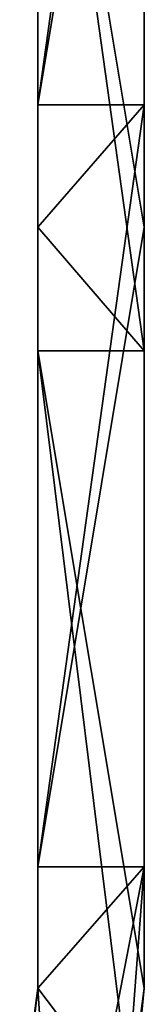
# Model space of a CAD drawing. Header units: millimetres. Extents: x -168 to 168, y -6 to 84.
# Tile 563 of 656: x 159.66 to 162, y 6.2 to 24.67. Entities that reach past the tile are written whole.
import ezdxf

# ---------------------------------------------------------------- set-up
doc = ezdxf.new("R2010")
doc.units = ezdxf.units.MM
doc.header["$LTSCALE"] = 65.185185
for name, color, linetype in [('595', 7, 'CONTINUOUS'), ('596', 7, 'CONTINUOUS'), ('597', 7, 'CONTINUOUS'), ('599', 7, 'CONTINUOUS'), ('600', 7, 'CONTINUOUS'), ('608', 7, 'CONTINUOUS')]:
    doc.layers.add(name, color=color, linetype=linetype)

msp = doc.modelspace()

# ---------------------------------------------------------------- linework, layer by layer
at = {"layer": '595', "linetype": 'CONTINUOUS'}
for points in [[(162, 32.752, 125), (160, 32.752, 125), (162, 20.779, 125), (162, 32.752, 125)], [(160, 20.779, 125), (162, 18.458, 125), (160, 32.752, 125), (160, 20.779, 125)], [(160, 32.752, 125), (162, 18.458, 125), (162, 20.779, 125), (160, 32.752, 125)], [(160, 18.458, 125), (162, 18.458, 125), (160, 20.779, 125), (160, 18.458, 125)], [(161.77, 4.163, 125), (162, 6.5, 125), (160, 18.458, 125), (161.77, 4.163, 125)], [(160, 18.458, 125), (162, 6.5, 125), (162, 18.458, 125), (160, 18.458, 125)], [(160, 6.5, 125), (161.77, 4.163, 125), (160, 18.458, 125), (160, 6.5, 125)], [(159.723, 4.164, 125), (161.77, 4.163, 125), (160, 6.5, 125), (159.723, 4.164, 125)]]:
    msp.add_3dface(points, dxfattribs=at)
at = {"layer": '596', "linetype": 'CONTINUOUS'}
for points in [[(162, 6.5, -125), (161.699, 3.83, -117.979), (161.591, 3.394, -125), (162, 6.5, -125)], [(162, 6.5, -17.923), (161.699, 3.83, -17.923), (162, 6.5, -27.778), (162, 6.5, -17.923)], [(162, 6.5, -60.804), (161.699, 3.83, -46.511), (161.699, 3.83, -60.804), (162, 6.5, -60.804)], [(162, 6.5, -13.889), (161.699, 3.83, -3.629), (162, 6.5, -17.923), (162, 6.5, -13.889)], [(162, 6.5, -17.923), (161.699, 3.83, -3.629), (161.699, 3.83, -17.923), (162, 6.5, -17.923)], [(162, 6.5, -69.444), (161.699, 3.83, -60.804), (162, 6.5, -75.098), (162, 6.5, -69.444)], [(162, 6.5, -60.804), (161.699, 3.83, -60.804), (162, 6.5, -69.444), (162, 6.5, -60.804)], [(162, 6.5, -32.217), (161.699, 3.83, -32.217), (162, 6.5, -41.667), (162, 6.5, -32.217)], [(162, 6.5, -41.667), (161.699, 3.83, -32.217), (162, 6.5, -46.511), (162, 6.5, -41.667)], [(162, 6.5, -46.511), (161.699, 3.83, -32.217), (161.699, 3.83, -46.511), (162, 6.5, -46.511)], [(162, 6.5, -27.778), (161.699, 3.83, -17.923), (162, 6.5, -32.217), (162, 6.5, -27.778)], [(162, 6.5, -32.217), (161.699, 3.83, -17.923), (161.699, 3.83, -32.217), (162, 6.5, -32.217)], [(162, 6.5, -55.556), (161.699, 3.83, -46.511), (162, 6.5, -60.804), (162, 6.5, -55.556)], [(162, 6.5, -46.511), (161.699, 3.83, -46.511), (162, 6.5, -55.556), (162, 6.5, -46.511)], [(162, 6.5, -111.111), (161.699, 3.83, -103.686), (162, 6.5, -117.979), (162, 6.5, -111.111)], [(162, 6.5, -117.979), (161.699, 3.83, -103.686), (161.699, 3.83, -117.979), (162, 6.5, -117.979)], [(162, 6.5, -103.686), (161.699, 3.83, -103.686), (162, 6.5, -111.111), (162, 6.5, -103.686)], [(162, 6.5, -103.686), (161.699, 3.83, -89.392), (161.699, 3.83, -103.686), (162, 6.5, -103.686)], [(162, 6.5, -97.222), (161.699, 3.83, -89.392), (162, 6.5, -103.686), (162, 6.5, -97.222)], [(162, 6.5, -89.392), (161.699, 3.83, -89.392), (162, 6.5, -97.222), (162, 6.5, -89.392)], [(162, 6.5, -75.098), (161.699, 3.83, -75.098), (162, 6.5, -83.333), (162, 6.5, -75.098)], [(162, 6.5, -75.098), (161.699, 3.83, -60.804), (161.699, 3.83, -75.098), (162, 6.5, -75.098)], [(162, 6.5, -117.979), (161.699, 3.83, -117.979), (162, 6.5, -125), (162, 6.5, -117.979)], [(162, 6.5, -89.392), (161.699, 3.83, -75.098), (161.699, 3.83, -89.392), (162, 6.5, -89.392)], [(162, 6.5, -83.333), (161.699, 3.83, -75.098), (162, 6.5, -89.392), (162, 6.5, -83.333)], [(162, 6.5, 82.133), (161.699, 3.83, 96.427), (161.699, 3.83, 82.133), (162, 6.5, 82.133)], [(162, 6.5, 83.333), (161.699, 3.83, 96.427), (162, 6.5, 82.133), (162, 6.5, 83.333)], [(162, 6.5, 96.427), (161.699, 3.83, 96.427), (162, 6.5, 83.333), (162, 6.5, 96.427)], [(162, 6.5, 82.133), (161.699, 3.83, 82.133), (162, 6.5, 69.444), (162, 6.5, 82.133)], [(162, 6.5, 55.556), (161.699, 3.83, 67.839), (162, 6.5, 53.546), (162, 6.5, 55.556)], [(162, 6.5, 67.839), (161.699, 3.83, 67.839), (162, 6.5, 55.556), (162, 6.5, 67.839)], [(162, 6.5, 67.839), (161.699, 3.83, 82.133), (161.699, 3.83, 67.839), (162, 6.5, 67.839)], [(162, 6.5, 69.444), (161.699, 3.83, 82.133), (162, 6.5, 67.839), (162, 6.5, 69.444)], [(162, 6.5, 110.721), (161.77, 4.163, 125), (161.699, 3.83, 110.721), (162, 6.5, 110.721)], [(162, 6.5, 96.427), (161.699, 3.83, 110.721), (161.699, 3.83, 96.427), (162, 6.5, 96.427)], [(162, 6.5, 97.222), (161.699, 3.83, 110.721), (162, 6.5, 96.427), (162, 6.5, 97.222)], [(162, 6.5, 110.721), (161.699, 3.83, 110.721), (162, 6.5, 97.222), (162, 6.5, 110.721)], [(162, 6.5, 53.546), (161.699, 3.83, 67.839), (161.699, 3.83, 53.546), (162, 6.5, 53.546)], [(162, 6.5, 10.664), (161.699, 3.83, 24.958), (161.699, 3.83, 10.664), (162, 6.5, 10.664)], [(162, 6.5, 13.889), (161.699, 3.83, 24.958), (162, 6.5, 10.664), (162, 6.5, 13.889)], [(162, 6.5, 24.958), (161.699, 3.83, 24.958), (162, 6.5, 13.889), (162, 6.5, 24.958)], [(162, 6.5, -3.629), (161.699, 3.83, -3.629), (162, 6.5, -13.889), (162, 6.5, -3.629)], [(162, 6.5, -3.629), (161.699, 3.83, 10.664), (161.699, 3.83, -3.629), (162, 6.5, -3.629)], [(162, 6.5), (161.699, 3.83, 10.664), (162, 6.5, -3.629), (162, 6.5)], [(162, 6.5, 10.664), (161.699, 3.83, 10.664), (162, 6.5), (162, 6.5, 10.664)], [(162, 6.5, 39.252), (161.699, 3.83, 53.546), (161.699, 3.83, 39.252), (162, 6.5, 39.252)], [(162, 6.5, 41.667), (161.699, 3.83, 53.546), (162, 6.5, 39.252), (162, 6.5, 41.667)], [(162, 6.5, 53.546), (161.699, 3.83, 53.546), (162, 6.5, 41.667), (162, 6.5, 53.546)], [(162, 6.5, 24.958), (161.699, 3.83, 39.252), (161.699, 3.83, 24.958), (162, 6.5, 24.958)], [(162, 6.5, 27.778), (161.699, 3.83, 39.252), (162, 6.5, 24.958), (162, 6.5, 27.778)], [(162, 6.5, 39.252), (161.699, 3.83, 39.252), (162, 6.5, 27.778), (162, 6.5, 39.252)], [(162, 6.5, 111.111), (161.77, 4.163, 125), (162, 6.5, 110.721), (162, 6.5, 111.111)], [(162, 6.5, 125), (161.77, 4.163, 125), (162, 6.5, 111.111), (162, 6.5, 125)]]:
    msp.add_3dface(points, dxfattribs=at)
at = {"layer": '597', "linetype": 'CONTINUOUS'}
for points in [[(162, 20.779, -97.222), (162, 20.779, -111.111), (162, 35.073, -97.222), (162, 20.779, -97.222)], [(162, 35.073, -69.444), (162, 20.779, -83.333), (162, 35.073, -83.333), (162, 35.073, -69.444)], [(162, 20.779, -83.333), (162, 20.779, -97.222), (162, 35.073, -83.333), (162, 20.779, -83.333)], [(162, 35.073, -55.556), (162, 20.779, -69.444), (162, 35.073, -69.444), (162, 35.073, -55.556)], [(162, 20.779, -69.444), (162, 20.779, -83.333), (162, 35.073, -69.444), (162, 20.779, -69.444)], [(162, 35.073, -41.667), (162, 20.779, -55.556), (162, 35.073, -55.556), (162, 35.073, -41.667)], [(162, 20.779, -55.556), (162, 20.779, -69.444), (162, 35.073, -55.556), (162, 20.779, -55.556)], [(162, 35.073, -27.778), (162, 20.779, -41.667), (162, 35.073, -41.667), (162, 35.073, -27.778)], [(162, 20.779, -41.667), (162, 20.779, -55.556), (162, 35.073, -41.667), (162, 20.779, -41.667)], [(162, 35.073, -13.889), (162, 20.779, -27.778), (162, 35.073, -27.778), (162, 35.073, -13.889)], [(162, 20.779, -27.778), (162, 20.779, -41.667), (162, 35.073, -27.778), (162, 20.779, -27.778)], [(162, 35.073), (162, 20.779, -13.889), (162, 35.073, -13.889), (162, 35.073)], [(162, 20.779, 97.222), (162, 20.779, 83.333), (162, 35.073, 97.222), (162, 20.779, 97.222)], [(162, 35.073, 111.111), (162, 20.779, 97.222), (162, 35.073, 97.222), (162, 35.073, 111.111)], [(162, 20.779, 83.333), (162, 20.779, 69.444), (162, 35.073, 83.333), (162, 20.779, 83.333)], [(162, 35.073, 97.222), (162, 20.779, 83.333), (162, 35.073, 83.333), (162, 35.073, 97.222)], [(162, 20.779, 69.444), (162, 20.779, 55.556), (162, 35.073, 69.444), (162, 20.779, 69.444)], [(162, 35.073, 83.333), (162, 20.779, 69.444), (162, 35.073, 69.444), (162, 35.073, 83.333)], [(162, 20.779, 55.556), (162, 20.779, 41.667), (162, 35.073, 55.556), (162, 20.779, 55.556)], [(162, 35.073, 69.444), (162, 20.779, 55.556), (162, 35.073, 55.556), (162, 35.073, 69.444)], [(162, 20.779, 41.667), (162, 20.779, 27.778), (162, 35.073, 41.667), (162, 20.779, 41.667)], [(162, 35.073, 55.556), (162, 20.779, 41.667), (162, 35.073, 41.667), (162, 35.073, 55.556)], [(162, 20.779, 27.778), (162, 20.779, 13.889), (162, 35.073, 27.778), (162, 20.779, 27.778)], [(162, 35.073, 41.667), (162, 20.779, 27.778), (162, 35.073, 27.778), (162, 35.073, 41.667)], [(162, 20.779, 13.889), (162, 20.779), (162, 35.073, 13.889), (162, 20.779, 13.889)], [(162, 35.073, 27.778), (162, 20.779, 13.889), (162, 35.073, 13.889), (162, 35.073, 27.778)], [(162, 20.779), (162, 20.779, -13.889), (162, 35.073), (162, 20.779)], [(162, 35.073, 13.889), (162, 20.779), (162, 35.073), (162, 35.073, 13.889)], [(162, 20.779, -13.889), (162, 20.779, -27.778), (162, 35.073, -13.889), (162, 20.779, -13.889)], [(162, 35.073, -83.333), (162, 20.779, -97.222), (162, 35.073, -97.222), (162, 35.073, -83.333)], [(162, 20.779, -111.111), (162, 20.779, -125), (162, 35.073, -111.111), (162, 20.779, -111.111)], [(162, 35.073, -97.222), (162, 20.779, -111.111), (162, 35.073, -111.111), (162, 35.073, -97.222)], [(162, 35.073, -111.111), (162, 20.779, -125), (162, 23.073, -125), (162, 35.073, -111.111)], [(162, 20.779, 111.111), (162, 20.779, 97.222), (162, 35.073, 111.111), (162, 20.779, 111.111)], [(162, 35.073, 125), (162, 32.752, 125), (162, 20.779, 111.111), (162, 35.073, 125)], [(162, 35.073, 125), (162, 20.779, 111.111), (162, 35.073, 111.111), (162, 35.073, 125)], [(162, 35.073, -125), (162, 35.073, -111.111), (162, 23.073, -125), (162, 35.073, -125)], [(162, 32.752, 125), (162, 20.779, 125), (162, 20.779, 111.111), (162, 32.752, 125)], [(162, 20.779, -125), (162, 20.779, -111.111), (162, 8.779, -125), (162, 20.779, -125)], [(162, 6.5, 55.556), (162, 6.5, 53.546), (162, 20.779, 55.556), (162, 6.5, 55.556)], [(162, 20.779, 69.444), (162, 6.5, 55.556), (162, 20.779, 55.556), (162, 20.779, 69.444)], [(162, 6.5, 53.546), (162, 6.5, 41.667), (162, 20.779, 55.556), (162, 6.5, 53.546)], [(162, 6.5, 41.667), (162, 6.5, 39.252), (162, 20.779, 41.667), (162, 6.5, 41.667)], [(162, 20.779, 55.556), (162, 6.5, 41.667), (162, 20.779, 41.667), (162, 20.779, 55.556)], [(162, 6.5, 39.252), (162, 6.5, 27.778), (162, 20.779, 41.667), (162, 6.5, 39.252)], [(162, 6.5, 27.778), (162, 6.5, 24.958), (162, 20.779, 27.778), (162, 6.5, 27.778)], [(162, 20.779, 41.667), (162, 6.5, 27.778), (162, 20.779, 27.778), (162, 20.779, 41.667)], [(162, 6.5, 24.958), (162, 6.5, 13.889), (162, 20.779, 27.778), (162, 6.5, 24.958)], [(162, 6.5, 13.889), (162, 6.5, 10.664), (162, 20.779, 13.889), (162, 6.5, 13.889)], [(162, 20.779, 27.778), (162, 6.5, 13.889), (162, 20.779, 13.889), (162, 20.779, 27.778)], [(162, 6.5, 10.664), (162, 6.5), (162, 20.779, 13.889), (162, 6.5, 10.664)], [(162, 6.5), (162, 6.5, -3.629), (162, 20.779), (162, 6.5)], [(162, 20.779, 13.889), (162, 6.5), (162, 20.779), (162, 20.779, 13.889)], [(162, 6.5, -3.629), (162, 6.5, -13.889), (162, 20.779), (162, 6.5, -3.629)], [(162, 6.5, -13.889), (162, 6.5, -17.923), (162, 20.779, -13.889), (162, 6.5, -13.889)], [(162, 20.779), (162, 6.5, -13.889), (162, 20.779, -13.889), (162, 20.779)], [(162, 20.779, 125), (162, 6.5, 111.111), (162, 20.779, 111.111), (162, 20.779, 125)], [(162, 6.5, 111.111), (162, 6.5, 110.721), (162, 20.779, 111.111), (162, 6.5, 111.111)], [(162, 6.5, 110.721), (162, 6.5, 97.222), (162, 20.779, 111.111), (162, 6.5, 110.721)], [(162, 6.5, 97.222), (162, 6.5, 96.427), (162, 20.779, 97.222), (162, 6.5, 97.222)], [(162, 20.779, 111.111), (162, 6.5, 97.222), (162, 20.779, 97.222), (162, 20.779, 111.111)], [(162, 6.5, 96.427), (162, 6.5, 83.333), (162, 20.779, 97.222), (162, 6.5, 96.427)], [(162, 6.5, 83.333), (162, 6.5, 82.133), (162, 20.779, 83.333), (162, 6.5, 83.333)], [(162, 20.779, 97.222), (162, 6.5, 83.333), (162, 20.779, 83.333), (162, 20.779, 97.222)], [(162, 6.5, 82.133), (162, 6.5, 69.444), (162, 20.779, 83.333), (162, 6.5, 82.133)], [(162, 6.5, 69.444), (162, 6.5, 67.839), (162, 20.779, 69.444), (162, 6.5, 69.444)], [(162, 20.779, 83.333), (162, 6.5, 69.444), (162, 20.779, 69.444), (162, 20.779, 83.333)], [(162, 6.5, 67.839), (162, 6.5, 55.556), (162, 20.779, 69.444), (162, 6.5, 67.839)], [(162, 6.5, -17.923), (162, 6.5, -27.778), (162, 20.779, -13.889), (162, 6.5, -17.923)], [(162, 6.5, -103.686), (162, 6.5, -111.111), (162, 20.779, -97.222), (162, 6.5, -103.686)], [(162, 6.5, -111.111), (162, 6.5, -117.979), (162, 20.779, -111.111), (162, 6.5, -111.111)], [(162, 20.779, -97.222), (162, 6.5, -111.111), (162, 20.779, -111.111), (162, 20.779, -97.222)], [(162, 6.5, -117.979), (162, 6.5, -125), (162, 20.779, -111.111), (162, 6.5, -117.979)], [(162, 20.779, -111.111), (162, 6.5, -125), (162, 8.779, -125), (162, 20.779, -111.111)], [(162, 6.5, -27.778), (162, 6.5, -32.217), (162, 20.779, -27.778), (162, 6.5, -27.778)], [(162, 20.779, -13.889), (162, 6.5, -27.778), (162, 20.779, -27.778), (162, 20.779, -13.889)], [(162, 6.5, -32.217), (162, 6.5, -41.667), (162, 20.779, -27.778), (162, 6.5, -32.217)], [(162, 6.5, -41.667), (162, 6.5, -46.511), (162, 20.779, -41.667), (162, 6.5, -41.667)], [(162, 20.779, -27.778), (162, 6.5, -41.667), (162, 20.779, -41.667), (162, 20.779, -27.778)], [(162, 6.5, -46.511), (162, 6.5, -55.556), (162, 20.779, -41.667), (162, 6.5, -46.511)], [(162, 6.5, -55.556), (162, 6.5, -60.804), (162, 20.779, -55.556), (162, 6.5, -55.556)], [(162, 20.779, -41.667), (162, 6.5, -55.556), (162, 20.779, -55.556), (162, 20.779, -41.667)], [(162, 6.5, -60.804), (162, 6.5, -69.444), (162, 20.779, -55.556), (162, 6.5, -60.804)], [(162, 6.5, -69.444), (162, 6.5, -75.098), (162, 20.779, -69.444), (162, 6.5, -69.444)], [(162, 20.779, -55.556), (162, 6.5, -69.444), (162, 20.779, -69.444), (162, 20.779, -55.556)], [(162, 6.5, -75.098), (162, 6.5, -83.333), (162, 20.779, -69.444), (162, 6.5, -75.098)], [(162, 6.5, -83.333), (162, 6.5, -89.392), (162, 20.779, -83.333), (162, 6.5, -83.333)], [(162, 20.779, -69.444), (162, 6.5, -83.333), (162, 20.779, -83.333), (162, 20.779, -69.444)], [(162, 6.5, -89.392), (162, 6.5, -97.222), (162, 20.779, -83.333), (162, 6.5, -89.392)], [(162, 6.5, -97.222), (162, 6.5, -103.686), (162, 20.779, -97.222), (162, 6.5, -97.222)], [(162, 20.779, -83.333), (162, 6.5, -97.222), (162, 20.779, -97.222), (162, 20.779, -83.333)], [(162, 20.779, 125), (162, 18.458, 125), (162, 6.5, 111.111), (162, 20.779, 125)], [(162, 18.458, 125), (162, 6.5, 125), (162, 6.5, 111.111), (162, 18.458, 125)]]:
    msp.add_3dface(points, dxfattribs=at)
at = {"layer": '599', "linetype": 'CONTINUOUS'}
for points in [[(160, 20.779, 55.556), (160, 20.779, 69.444), (160, 35.073, 55.556), (160, 20.779, 55.556)], [(160, 35.073, 41.667), (160, 20.779, 55.556), (160, 35.073, 55.556), (160, 35.073, 41.667)], [(160, 20.779, 69.444), (160, 20.779, 83.333), (160, 35.073, 69.444), (160, 20.779, 69.444)], [(160, 35.073, 55.556), (160, 20.779, 69.444), (160, 35.073, 69.444), (160, 35.073, 55.556)], [(160, 20.779, 83.333), (160, 20.779, 97.222), (160, 35.073, 83.333), (160, 20.779, 83.333)], [(160, 35.073), (160, 20.779, 13.889), (160, 35.073, 13.889), (160, 35.073)], [(160, 20.779, 27.778), (160, 20.779, 41.667), (160, 35.073, 27.778), (160, 20.779, 27.778)], [(160, 35.073, 13.889), (160, 20.779, 27.778), (160, 35.073, 27.778), (160, 35.073, 13.889)], [(160, 20.779, 41.667), (160, 20.779, 55.556), (160, 35.073, 41.667), (160, 20.779, 41.667)], [(160, 35.073, 27.778), (160, 20.779, 41.667), (160, 35.073, 41.667), (160, 35.073, 27.778)], [(160, 35.073, 69.444), (160, 20.779, 83.333), (160, 35.073, 83.333), (160, 35.073, 69.444)], [(160, 20.779, 97.222), (160, 20.779, 111.111), (160, 35.073, 97.222), (160, 20.779, 97.222)], [(160, 35.073, 83.333), (160, 20.779, 97.222), (160, 35.073, 97.222), (160, 35.073, 83.333)], [(160, 35.073, 97.222), (160, 20.779, 111.111), (160, 35.073, 111.111), (160, 35.073, 97.222)], [(160, 23.073, -125), (160, 20.779, -111.111), (160, 35.073, -125), (160, 23.073, -125)], [(160, 35.073, -125), (160, 20.779, -111.111), (160, 35.073, -111.111), (160, 35.073, -125)], [(160, 20.779, -97.222), (160, 20.779, -83.333), (160, 35.073, -97.222), (160, 20.779, -97.222)], [(160, 35.073, -111.111), (160, 20.779, -97.222), (160, 35.073, -97.222), (160, 35.073, -111.111)], [(160, 20.779, -83.333), (160, 20.779, -69.444), (160, 35.073, -83.333), (160, 20.779, -83.333)], [(160, 35.073, -97.222), (160, 20.779, -83.333), (160, 35.073, -83.333), (160, 35.073, -97.222)], [(160, 20.779, -111.111), (160, 20.779, -97.222), (160, 35.073, -111.111), (160, 20.779, -111.111)], [(160, 35.073, -41.667), (160, 20.779, -27.778), (160, 35.073, -27.778), (160, 35.073, -41.667)], [(160, 20.779, -13.889), (160, 20.779), (160, 35.073, -13.889), (160, 20.779, -13.889)], [(160, 35.073, -27.778), (160, 20.779, -13.889), (160, 35.073, -13.889), (160, 35.073, -27.778)], [(160, 20.779), (160, 20.779, 13.889), (160, 35.073), (160, 20.779)], [(160, 35.073, -13.889), (160, 20.779), (160, 35.073), (160, 35.073, -13.889)], [(160, 20.779, 13.889), (160, 20.779, 27.778), (160, 35.073, 13.889), (160, 20.779, 13.889)], [(160, 20.779, -69.444), (160, 20.779, -55.556), (160, 35.073, -69.444), (160, 20.779, -69.444)], [(160, 35.073, -83.333), (160, 20.779, -69.444), (160, 35.073, -69.444), (160, 35.073, -83.333)], [(160, 20.779, -55.556), (160, 20.779, -41.667), (160, 35.073, -55.556), (160, 20.779, -55.556)], [(160, 35.073, -69.444), (160, 20.779, -55.556), (160, 35.073, -55.556), (160, 35.073, -69.444)], [(160, 20.779, -41.667), (160, 20.779, -27.778), (160, 35.073, -41.667), (160, 20.779, -41.667)], [(160, 35.073, -55.556), (160, 20.779, -41.667), (160, 35.073, -41.667), (160, 35.073, -55.556)], [(160, 20.779, -27.778), (160, 20.779, -13.889), (160, 35.073, -27.778), (160, 20.779, -27.778)], [(160, 20.779, 125), (160, 32.752, 125), (160, 35.073, 111.111), (160, 20.779, 125)], [(160, 20.779, 111.111), (160, 20.779, 125), (160, 35.073, 111.111), (160, 20.779, 111.111)], [(160, 20.779, -125), (160, 20.779, -111.111), (160, 23.073, -125), (160, 20.779, -125)], [(160, 6.5, 69.444), (160, 20.779, 55.556), (160, 6.5, 67.839), (160, 6.5, 69.444)], [(160, 6.5, 67.839), (160, 20.779, 55.556), (160, 6.5, 55.556), (160, 6.5, 67.839)], [(160, 20.779, 83.333), (160, 20.779, 69.444), (160, 6.5, 83.333), (160, 20.779, 83.333)], [(160, 6.5, 83.333), (160, 20.779, 69.444), (160, 6.5, 82.133), (160, 6.5, 83.333)], [(160, 6.5, 82.133), (160, 20.779, 69.444), (160, 6.5, 69.444), (160, 6.5, 82.133)], [(160, 20.779, 97.222), (160, 20.779, 83.333), (160, 6.5, 97.222), (160, 20.779, 97.222)], [(160, 6.5, 97.222), (160, 20.779, 83.333), (160, 6.5, 96.427), (160, 6.5, 97.222)], [(160, 6.5, 24.958), (160, 20.779, 13.889), (160, 6.5, 13.889), (160, 6.5, 24.958)], [(160, 20.779, 41.667), (160, 20.779, 27.778), (160, 6.5, 41.667), (160, 20.779, 41.667)], [(160, 6.5, 41.667), (160, 20.779, 27.778), (160, 6.5, 39.252), (160, 6.5, 41.667)], [(160, 6.5, 39.252), (160, 20.779, 27.778), (160, 6.5, 27.778), (160, 6.5, 39.252)], [(160, 20.779, 55.556), (160, 20.779, 41.667), (160, 6.5, 55.556), (160, 20.779, 55.556)], [(160, 6.5, 55.556), (160, 20.779, 41.667), (160, 6.5, 53.546), (160, 6.5, 55.556)], [(160, 6.5, 53.546), (160, 20.779, 41.667), (160, 6.5, 41.667), (160, 6.5, 53.546)], [(160, 20.779, 69.444), (160, 20.779, 55.556), (160, 6.5, 69.444), (160, 20.779, 69.444)], [(160, 6.5, 96.427), (160, 20.779, 83.333), (160, 6.5, 83.333), (160, 6.5, 96.427)], [(160, 20.779, 111.111), (160, 20.779, 97.222), (160, 6.5, 111.111), (160, 20.779, 111.111)], [(160, 6.5, 111.111), (160, 20.779, 97.222), (160, 6.5, 110.721), (160, 6.5, 111.111)], [(160, 6.5, 110.721), (160, 20.779, 97.222), (160, 6.5, 97.222), (160, 6.5, 110.721)], [(160, 6.5, 27.778), (160, 20.779, 13.889), (160, 6.5, 24.958), (160, 6.5, 27.778)], [(160, 6.5, -97.222), (160, 20.779, -111.111), (160, 6.5, -103.686), (160, 6.5, -97.222)], [(160, 6.5, -103.686), (160, 20.779, -111.111), (160, 6.5, -111.111), (160, 6.5, -103.686)], [(160, 20.779, -83.333), (160, 20.779, -97.222), (160, 6.5, -83.333), (160, 20.779, -83.333)], [(160, 6.5, -83.333), (160, 20.779, -97.222), (160, 6.5, -89.392), (160, 6.5, -83.333)], [(160, 6.5, -89.392), (160, 20.779, -97.222), (160, 6.5, -97.222), (160, 6.5, -89.392)], [(160, 18.458, 125), (160, 20.779, 125), (160, 20.779, 111.111), (160, 18.458, 125)], [(160, 20.779, -69.444), (160, 20.779, -83.333), (160, 6.5, -69.444), (160, 20.779, -69.444)], [(160, 6.5, -69.444), (160, 20.779, -83.333), (160, 6.5, -75.098), (160, 6.5, -69.444)], [(160, 6.5, -75.098), (160, 20.779, -83.333), (160, 6.5, -83.333), (160, 6.5, -75.098)], [(160, 20.779, -55.556), (160, 20.779, -69.444), (160, 6.5, -55.556), (160, 20.779, -55.556)], [(160, 20.779, -125), (160, 8.779, -125), (160, 6.5, -117.979), (160, 20.779, -125)], [(160, 6.5, 125), (160, 18.458, 125), (160, 20.779, 111.111), (160, 6.5, 125)], [(160, 6.5, 125), (160, 20.779, 111.111), (160, 6.5, 111.111), (160, 6.5, 125)], [(160, 20.779, -111.111), (160, 20.779, -125), (160, 6.5, -111.111), (160, 20.779, -111.111)], [(160, 6.5, -111.111), (160, 20.779, -125), (160, 6.5, -117.979), (160, 6.5, -111.111)], [(160, 20.779, -97.222), (160, 20.779, -111.111), (160, 6.5, -97.222), (160, 20.779, -97.222)], [(160, 6.5, -13.889), (160, 20.779, -27.778), (160, 6.5, -17.923), (160, 6.5, -13.889)], [(160, 6.5, -17.923), (160, 20.779, -27.778), (160, 6.5, -27.778), (160, 6.5, -17.923)], [(160, 20.779), (160, 20.779, -13.889), (160, 6.5), (160, 20.779)], [(160, 6.5), (160, 20.779, -13.889), (160, 6.5, -3.629), (160, 6.5)], [(160, 6.5, -3.629), (160, 20.779, -13.889), (160, 6.5, -13.889), (160, 6.5, -3.629)], [(160, 20.779, 13.889), (160, 20.779), (160, 6.5, 13.889), (160, 20.779, 13.889)], [(160, 6.5, 13.889), (160, 20.779), (160, 6.5, 10.664), (160, 6.5, 13.889)], [(160, 6.5, 10.664), (160, 20.779), (160, 6.5), (160, 6.5, 10.664)], [(160, 20.779, 27.778), (160, 20.779, 13.889), (160, 6.5, 27.778), (160, 20.779, 27.778)], [(160, 6.5, -55.556), (160, 20.779, -69.444), (160, 6.5, -60.804), (160, 6.5, -55.556)], [(160, 6.5, -60.804), (160, 20.779, -69.444), (160, 6.5, -69.444), (160, 6.5, -60.804)], [(160, 20.779, -41.667), (160, 20.779, -55.556), (160, 6.5, -41.667), (160, 20.779, -41.667)], [(160, 6.5, -41.667), (160, 20.779, -55.556), (160, 6.5, -46.511), (160, 6.5, -41.667)], [(160, 6.5, -46.511), (160, 20.779, -55.556), (160, 6.5, -55.556), (160, 6.5, -46.511)], [(160, 20.779, -27.778), (160, 20.779, -41.667), (160, 6.5, -27.778), (160, 20.779, -27.778)], [(160, 6.5, -27.778), (160, 20.779, -41.667), (160, 6.5, -32.217), (160, 6.5, -27.778)], [(160, 6.5, -32.217), (160, 20.779, -41.667), (160, 6.5, -41.667), (160, 6.5, -32.217)], [(160, 20.779, -13.889), (160, 20.779, -27.778), (160, 6.5, -13.889), (160, 20.779, -13.889)], [(160, 8.779, -125), (160, 6.5, -125), (160, 6.5, -117.979), (160, 8.779, -125)]]:
    msp.add_3dface(points, dxfattribs=at)
at = {"layer": '600', "linetype": 'CONTINUOUS'}
for points in [[(160, 6.5, -117.979), (160, 6.5, -125), (159.659, 3.911, -125), (160, 6.5, -117.979)], [(159.749, 4.275, -117.979), (160, 6.5, -117.979), (159.659, 3.911, -125), (159.749, 4.275, -117.979)], [(159.723, 4.164, 125), (160, 6.5, 125), (159.749, 4.275, 110.721), (159.723, 4.164, 125)], [(160, 6.5, 111.111), (160, 6.5, 110.721), (159.749, 4.275, 110.721), (160, 6.5, 111.111)], [(160, 6.5, 110.721), (160, 6.5, 97.222), (159.749, 4.275, 96.427), (160, 6.5, 110.721)], [(160, 6.5, 110.721), (159.749, 4.275, 96.427), (159.749, 4.275, 110.721), (160, 6.5, 110.721)], [(160, 6.5, 97.222), (160, 6.5, 96.427), (159.749, 4.275, 96.427), (160, 6.5, 97.222)], [(160, 6.5, 96.427), (160, 6.5, 83.333), (159.749, 4.275, 82.133), (160, 6.5, 96.427)], [(160, 6.5, 96.427), (159.749, 4.275, 82.133), (159.749, 4.275, 96.427), (160, 6.5, 96.427)], [(160, 6.5, 83.333), (160, 6.5, 82.133), (159.749, 4.275, 82.133), (160, 6.5, 83.333)], [(160, 6.5, 82.133), (160, 6.5, 69.444), (159.749, 4.275, 67.839), (160, 6.5, 82.133)], [(160, 6.5, 82.133), (159.749, 4.275, 67.839), (159.749, 4.275, 82.133), (160, 6.5, 82.133)], [(160, 6.5, 69.444), (160, 6.5, 67.839), (159.749, 4.275, 67.839), (160, 6.5, 69.444)], [(160, 6.5, 67.839), (160, 6.5, 55.556), (159.749, 4.275, 53.546), (160, 6.5, 67.839)], [(160, 6.5, 67.839), (159.749, 4.275, 53.546), (159.749, 4.275, 67.839), (160, 6.5, 67.839)], [(160, 6.5, 55.556), (160, 6.5, 53.546), (159.749, 4.275, 53.546), (160, 6.5, 55.556)], [(160, 6.5, 53.546), (160, 6.5, 41.667), (159.749, 4.275, 39.252), (160, 6.5, 53.546)], [(160, 6.5, 53.546), (159.749, 4.275, 39.252), (159.749, 4.275, 53.546), (160, 6.5, 53.546)], [(160, 6.5, -41.667), (160, 6.5, -46.511), (159.749, 4.275, -46.511), (160, 6.5, -41.667)], [(160, 6.5, -46.511), (160, 6.5, -55.556), (159.749, 4.275, -60.804), (160, 6.5, -46.511)], [(160, 6.5, -46.511), (159.749, 4.275, -60.804), (159.749, 4.275, -46.511), (160, 6.5, -46.511)], [(160, 6.5, -55.556), (160, 6.5, -60.804), (159.749, 4.275, -60.804), (160, 6.5, -55.556)], [(160, 6.5, -60.804), (160, 6.5, -69.444), (159.749, 4.275, -75.098), (160, 6.5, -60.804)], [(160, 6.5, -60.804), (159.749, 4.275, -75.098), (159.749, 4.275, -60.804), (160, 6.5, -60.804)], [(160, 6.5, -69.444), (160, 6.5, -75.098), (159.749, 4.275, -75.098), (160, 6.5, -69.444)], [(160, 6.5, -75.098), (160, 6.5, -83.333), (159.749, 4.275, -89.392), (160, 6.5, -75.098)], [(160, 6.5, -75.098), (159.749, 4.275, -89.392), (159.749, 4.275, -75.098), (160, 6.5, -75.098)], [(160, 6.5, -83.333), (160, 6.5, -89.392), (159.749, 4.275, -89.392), (160, 6.5, -83.333)], [(160, 6.5, -89.392), (160, 6.5, -97.222), (159.749, 4.275, -103.686), (160, 6.5, -89.392)], [(160, 6.5, -89.392), (159.749, 4.275, -103.686), (159.749, 4.275, -89.392), (160, 6.5, -89.392)], [(160, 6.5, -97.222), (160, 6.5, -103.686), (159.749, 4.275, -103.686), (160, 6.5, -97.222)], [(160, 6.5, -103.686), (160, 6.5, -111.111), (159.749, 4.275, -117.979), (160, 6.5, -103.686)], [(160, 6.5, -103.686), (159.749, 4.275, -117.979), (159.749, 4.275, -103.686), (160, 6.5, -103.686)], [(160, 6.5, -111.111), (160, 6.5, -117.979), (159.749, 4.275, -117.979), (160, 6.5, -111.111)], [(160, 6.5, -32.217), (159.749, 4.275, -46.511), (159.749, 4.275, -32.217), (160, 6.5, -32.217)], [(160, 6.5, 41.667), (160, 6.5, 39.252), (159.749, 4.275, 39.252), (160, 6.5, 41.667)], [(160, 6.5, 39.252), (160, 6.5, 27.778), (159.749, 4.275, 24.958), (160, 6.5, 39.252)], [(160, 6.5, 39.252), (159.749, 4.275, 24.958), (159.749, 4.275, 39.252), (160, 6.5, 39.252)], [(160, 6.5, 27.778), (160, 6.5, 24.958), (159.749, 4.275, 24.958), (160, 6.5, 27.778)], [(160, 6.5, 24.958), (160, 6.5, 13.889), (159.749, 4.275, 10.664), (160, 6.5, 24.958)], [(160, 6.5, 24.958), (159.749, 4.275, 10.664), (159.749, 4.275, 24.958), (160, 6.5, 24.958)], [(160, 6.5, 13.889), (160, 6.5, 10.664), (159.749, 4.275, 10.664), (160, 6.5, 13.889)], [(160, 6.5, 10.664), (160, 6.5), (159.749, 4.275, -3.629), (160, 6.5, 10.664)], [(160, 6.5, 10.664), (159.749, 4.275, -3.629), (159.749, 4.275, 10.664), (160, 6.5, 10.664)], [(160, 6.5), (160, 6.5, -3.629), (159.749, 4.275, -3.629), (160, 6.5)], [(160, 6.5, -3.629), (160, 6.5, -13.889), (159.749, 4.275, -17.923), (160, 6.5, -3.629)], [(160, 6.5, -3.629), (159.749, 4.275, -17.923), (159.749, 4.275, -3.629), (160, 6.5, -3.629)], [(160, 6.5, -13.889), (160, 6.5, -17.923), (159.749, 4.275, -17.923), (160, 6.5, -13.889)], [(160, 6.5, -17.923), (160, 6.5, -27.778), (159.749, 4.275, -32.217), (160, 6.5, -17.923)], [(160, 6.5, -17.923), (159.749, 4.275, -32.217), (159.749, 4.275, -17.923), (160, 6.5, -17.923)], [(160, 6.5, -27.778), (160, 6.5, -32.217), (159.749, 4.275, -32.217), (160, 6.5, -27.778)], [(160, 6.5, -32.217), (160, 6.5, -41.667), (159.749, 4.275, -46.511), (160, 6.5, -32.217)], [(160, 6.5, 125), (160, 6.5, 111.111), (159.749, 4.275, 110.721), (160, 6.5, 125)]]:
    msp.add_3dface(points, dxfattribs=at)
at = {"layer": '608', "linetype": 'CONTINUOUS'}
for points in [[(162, 37.367, -125), (162, 35.073, -125), (160, 23.073, -125), (162, 37.367, -125)], [(162, 37.367, -125), (160, 23.073, -125), (160, 35.073, -125), (162, 37.367, -125)], [(162, 35.073, -125), (162, 23.073, -125), (160, 23.073, -125), (162, 35.073, -125)], [(162, 23.073, -125), (160, 8.779, -125), (160, 20.779, -125), (162, 23.073, -125)], [(162, 23.073, -125), (160, 20.779, -125), (160, 23.073, -125), (162, 23.073, -125)], [(162, 23.073, -125), (162, 20.779, -125), (160, 8.779, -125), (162, 23.073, -125)], [(162, 20.779, -125), (162, 8.779, -125), (160, 8.779, -125), (162, 20.779, -125)], [(162, 8.779, -125), (160.392, 0.5, -125), (160, 6.5, -125), (162, 8.779, -125)], [(162, 8.779, -125), (160, 6.5, -125), (160, 8.779, -125), (162, 8.779, -125)], [(161.591, 3.394, -125), (160.392, 0.5, -125), (162, 8.779, -125), (161.591, 3.394, -125)], [(162, 6.5, -125), (161.591, 3.394, -125), (162, 8.779, -125), (162, 6.5, -125)], [(160, 6.5, -125), (160.392, 0.5, -125), (159.659, 3.911, -125), (160, 6.5, -125)]]:
    msp.add_3dface(points, dxfattribs=at)

doc.saveas('drawing.dxf')
